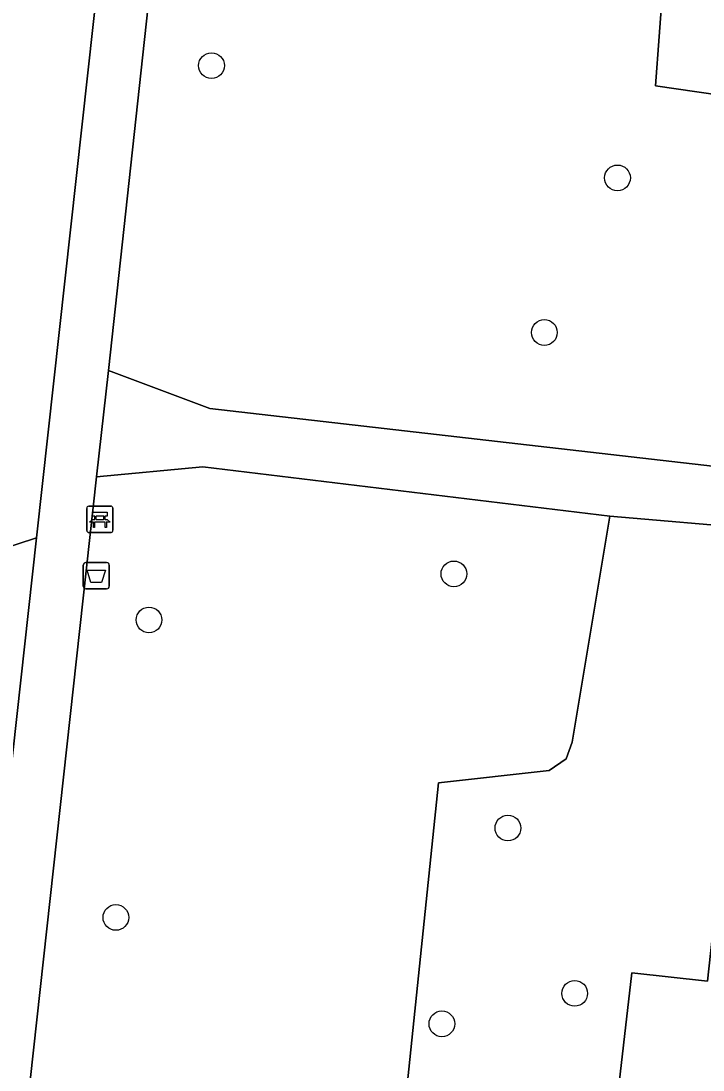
# Model space of a CAD drawing. Extents: x 161928 to 163071, y 386474 to 387428.
# Drawn here: x 162013.21 to 162039.17, y 386915.21 to 386955.11 of the extents above; entities that cross this region are included whole.
import ezdxf

# ---------------------------------------------------------------- set-up
doc = ezdxf.new("R2010")
doc.units = 0
for name, color, linetype in [('IMGEO_Afvalbak', 7, 'Continuous'), ('IMGEO_Bank', 7, 'Continuous'), ('IMGEO_Berm_groen', 7, 'Continuous'), ('IMGEO_Boom', 7, 'Continuous'), ('IMGEO_Erf', 7, 'Continuous'), ('IMGEO_Groenvoorziening', 7, 'Continuous'), ('IMGEO_Voetpad_halfverhard', 7, 'Continuous'), ('IMGEO_Voetpad_open', 7, 'Continuous')]:
    doc.layers.add(name, color=color, linetype=linetype)

msp = doc.modelspace()

# ---------------------------------------------------------------- linework, layer by layer
at = {"layer": 'IMGEO_Afvalbak'}
for p, q in [((162015.681, 386934.51), (162016.471, 386934.51)), ((162016.471, 386934.51), (162015.681, 386934.51)), ((162015.581, 386933.61), (162015.581, 386934.41)), ((162015.581, 386934.41), (162015.581, 386933.61)), ((162016.571, 386934.41), (162016.571, 386933.61)), ((162016.571, 386933.61), (162016.571, 386934.41)), ((162016.471, 386933.51), (162015.681, 386933.51)), ((162015.681, 386933.51), (162016.471, 386933.51))]:
    msp.add_line(p, q, dxfattribs=at)
msp.add_lwpolyline([(162015.724, 386934.224), (162016.428, 386934.224), (162016.279, 386933.754), (162015.873, 386933.754), (162015.724, 386934.224)], dxfattribs=at)
for centre, start, end in [((162015.681, 386934.41), 90, 180), ((162015.681, 386934.41), 90, 180), ((162016.471, 386934.41), 0, 90), ((162016.471, 386934.41), 360, 90), ((162015.681, 386933.61), 180, 270), ((162015.681, 386933.61), 180, 270), ((162016.471, 386933.61), 270, 0), ((162016.471, 386933.61), 270, 0)]:
    msp.add_arc(centre, 0.1, start, end, dxfattribs=at)
at = {"layer": 'IMGEO_Bank'}
for p, q in [((162015.712, 386935.728), (162015.712, 386936.569)), ((162015.712, 386936.569), (162015.712, 386935.728)), ((162015.787, 386936.653), (162016.628, 386936.653)), ((162016.628, 386936.653), (162015.787, 386936.653)), ((162016.712, 386936.578), (162016.712, 386935.737)), ((162016.712, 386935.737), (162016.712, 386936.578)), ((162016.021, 386936.159), (162016.021, 386936.265)), ((162016.065, 386936.265), (162016.065, 386936.159)), ((162016.353, 386936.271), (162016.071, 386936.271)), ((162016.071, 386936.153), (162016.353, 386936.153)), ((162016.359, 386936.159), (162016.359, 386936.265)), ((162016.403, 386936.265), (162016.403, 386936.159)), ((162016.409, 386936.051), (162016.016, 386936.051)), ((162016.637, 386935.653), (162015.796, 386935.653)), ((162015.796, 386935.653), (162016.637, 386935.653))]:
    msp.add_line(p, q, dxfattribs=at)
for points in [[(162015.959, 386936.051), (162015.817, 386936.051), (162015.929, 386936.153), (162016.015, 386936.153)], [(162016.015, 386936.271), (162015.929, 386936.271), (162015.929, 386936.432), (162016.492, 386936.432), (162016.492, 386936.271), (162016.409, 386936.271)], [(162016.409, 386936.153), (162016.492, 386936.153), (162016.604, 386936.051), (162016.465, 386936.051)], [(162016.009, 386936.044), (162016.009, 386935.837), (162015.966, 386935.837), (162015.966, 386936.044)], [(162016.459, 386936.044), (162016.459, 386935.837), (162016.415, 386935.837), (162016.415, 386936.044)]]:
    msp.add_lwpolyline(points, dxfattribs=at)
for centre, radius, start, end in [((162015.79, 386936.575), 0.0779, 92.4484, 184.2845), ((162015.79, 386936.575), 0.0779, 92.4484, 184.2845), ((162016.634, 386936.575), 0.0779, 2.4484, 94.2845), ((162016.634, 386936.575), 0.0779, 2.4484, 94.2845), ((162016.014, 386936.264), 0.00671, 2.8957, 87.1043), ((162016.014, 386936.16), 0.00671, 272.8957, 357.1043), ((162016.071, 386936.264), 0.00671, 92.8957, 177.1043), ((162016.071, 386936.16), 0.00671, 182.8957, 267.1043), ((162016.353, 386936.264), 0.00671, 2.8957, 87.1043), ((162016.353, 386936.16), 0.00671, 272.8957, 357.1043), ((162016.41, 386936.264), 0.00671, 92.8957, 177.1043), ((162016.41, 386936.16), 0.00671, 182.8957, 267.1043), ((162015.79, 386935.731), 0.0779, 182.4484, 274.2845), ((162015.79, 386935.731), 0.0779, 182.4484, 274.2845), ((162015.959, 386936.044), 0.00671, 2.8957, 87.1043), ((162016.016, 386936.044), 0.00671, 92.8957, 177.1043), ((162016.408, 386936.044), 0.00671, 2.8957, 87.1043), ((162016.465, 386936.044), 0.00671, 92.8957, 177.1043), ((162016.634, 386935.731), 0.0779, 272.4484, 4.2845), ((162016.634, 386935.731), 0.0779, 272.4484, 4.2845)]:
    msp.add_arc(centre, radius, start, end, dxfattribs=at)
at = {"layer": 'IMGEO_Berm_groen'}
msp.add_lwpolyline([(162007.001, 386808.617), (162009.798, 386829.325), (162011.288, 386829.156), (162025.147, 386827.584), (162027.41, 386827.342), (162027.164, 386827.616), (162006.585, 386850.029), (162002.297, 386812.306), (162002.098, 386811.715), (162001.675, 386811.257), (162001.103, 386811.01), (162000.556, 386811.002), (162000, 386811.097), (161997.805, 386811.468), (161997.351, 386811.633), (161996.935, 386812.01), (161996.708, 386812.525), (161996.688, 386812.947), (162000, 386843.129), (162001.037, 386852.578), (162009.993, 386934.207), (162013.802, 386935.451), (162016.4, 386959.004)], dxfattribs=at)
msp.add_lwpolyline([(162013.802, 386935.451), (162009.993, 386934.207), (162001.037, 386852.578), (162004.617, 386852.173)], close=True, dxfattribs=at)
at = {"layer": 'IMGEO_Boom'}
for centre in [(162020.461, 386953.41), (162035.912, 386949.14), (162033.13, 386943.26), (162029.687, 386934.078), (162018.082, 386932.327), (162031.742, 386924.412), (162016.823, 386921.01), (162034.283, 386918.122), (162029.228, 386916.964)]:
    msp.add_circle(centre, 0.489, dxfattribs=at)
at = {"layer": 'IMGEO_Erf'}
msp.add_lwpolyline([(162057.863, 386920.153), (162054.934, 386920.481), (162055.278, 386923.536), (162052.207, 386923.88), (162051.877, 386920.823), (162045.841, 386921.499), (162046.21, 386924.552), (162040.065, 386925.24), (162039.338, 386918.584), (162036.452, 386918.899), (162035.472, 386910.317)], dxfattribs=at)
at = {"layer": 'IMGEO_Groenvoorziening'}
for points in [[(162037.211, 387000), (162041.063, 387035.1), (162045.102, 387036.139), (162045.708, 387036.565), (162046.153, 387037.158), (162046.393, 387037.86), (162046.424, 387038.411), (162046.934, 387045.4), (162035.158, 387046.758), (162030.117, 387046.418), (162029.975, 387044.666), (162027.624, 387041.734), (162022.876, 387000), (162016.546, 386941.814), (162020.393, 386940.366), (162041.516, 386937.945), (162043.328, 386951.783), (162043.041, 386951.82), (162037.358, 386952.645), (162038.198, 386963.911), (162033.361, 386966.426)], [(162029.099, 386926.127), (162033.315, 386926.597), (162033.962, 386927.041), (162034.191, 386927.676), (162035.618, 386936.278), (162020.125, 386938.156), (162016.088, 386937.775), (162006.75, 386852.96), (162029.204, 386829.355), (162030.781, 386842.708), (162030.856, 386843.347), (162029.159, 386843.54), (162024.396, 386843.826), (162025.973, 386854.444), (162024.437, 386856.286), (162022.038, 386857.975)]]:
    msp.add_lwpolyline(points, close=True, dxfattribs=at)
for points in [[(162038.198, 386963.911), (162037.358, 386952.645), (162043.041, 386951.82), (162043.072, 386952.099), (162043.53, 386956.952)], [(162035.472, 386910.317), (162036.452, 386918.899), (162039.338, 386918.584), (162040.065, 386925.24), (162040.365, 386927.915), (162040.921, 386932.883), (162041.225, 386935.599), (162041.235, 386935.798), (162035.618, 386936.278), (162034.191, 386927.676), (162033.962, 386927.041), (162033.315, 386926.597), (162029.099, 386926.127), (162022.038, 386857.975)]]:
    msp.add_lwpolyline(points, dxfattribs=at)
at = {"layer": 'IMGEO_Voetpad_halfverhard'}
for points in [[(162044.069, 387170.473), (162047.073, 387170.133), (162047.318, 387172.22), (162042.319, 387172.747), (162030.057, 387064.33), (162028.163, 387047.587), (162025.849, 387045.062), (162025.792, 387044.539), (162020.901, 387000), (162016.4, 386959.004), (162013.802, 386935.451), (162004.617, 386852.173), (162006.585, 386850.029), (162027.164, 386827.616), (162027.41, 386827.342), (162027.927, 386827.286)], [(162029.06, 386828.137), (162029.204, 386829.355), (162006.75, 386852.96), (162016.088, 386937.775), (162016.546, 386941.814), (162022.876, 387000), (162027.624, 387041.734), (162029.975, 387044.666), (162030.117, 387046.418), (162030.578, 387050.379), (162044.069, 387170.473)]]:
    msp.add_lwpolyline(points, dxfattribs=at)
at = {"layer": 'IMGEO_Voetpad_open'}
msp.add_lwpolyline([(162020.393, 386940.366), (162016.546, 386941.814), (162016.088, 386937.775), (162020.125, 386938.156), (162035.618, 386936.278), (162041.235, 386935.798), (162041.516, 386937.945)], close=True, dxfattribs=at)

doc.saveas('drawing.dxf')
